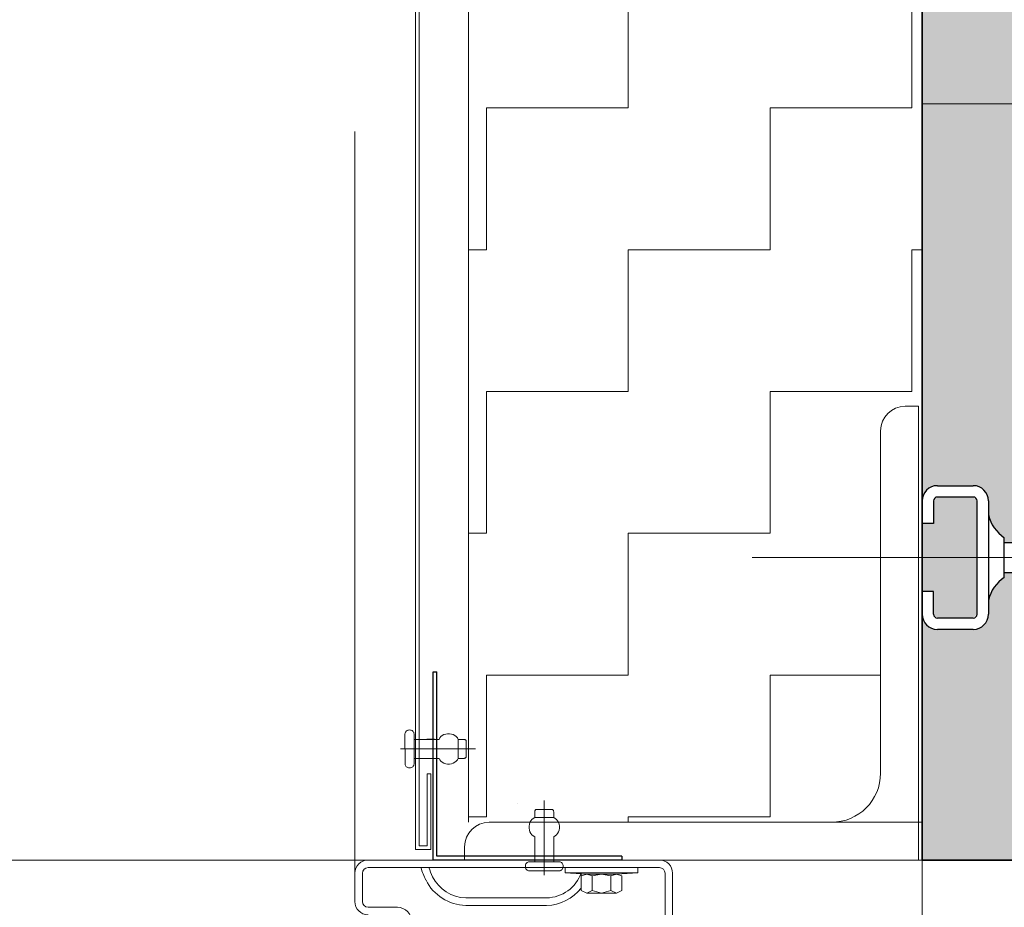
# Model space of a CAD drawing. Header units: metres. Extents: x 1314 to 1415, y -87 to -52.
# Tile 580 of 656: x 1408.377 to 1408.637, y -73.749 to -73.514. Entities that reach past the tile are written whole.
import ezdxf

# ---------------------------------------------------------------- set-up
doc = ezdxf.new("R2010")
doc.units = ezdxf.units.M
doc.header["$PDMODE"] = 65
for name, pattern in [('AUSGEZOGEN', [0]), ('GETRENNT2_S10', [0.045, 0.02, -0.01, 0, -0.005, 0, -0.01]), ('GETRENNT2_S6', [0.11999999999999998, 0.07, -0.01, 0.01, -0.01, 0.01, -0.01]), ('STRICHLINIE2_S3', [0.275, 0.2, -0.07500000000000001])]:
    doc.linetypes.add(name, pattern=pattern)
for name, color, linetype in [('XR$8$_40732', 7, 'Continuous'), ('XR$8$_42143', 7, 'Continuous'), ('XR$8$_42154', 7, 'Continuous')]:
    doc.layers.add(name, color=color, linetype=linetype)
for name, color, linetype, lineweight in [('XR$8$Maßlinie 1_50', 7, 'AUSGEZOGEN', 25), ('XR$8$Muster', 4, 'AUSGEZOGEN', 13), ('XR$8$Möblierung', 4, 'AUSGEZOGEN', 13), ('XR$8$Wand', 1, 'AUSGEZOGEN', 50), ('XR$8$Wand Mauerwerk tr_1', 42, 'AUSGEZOGEN', 18)]:
    doc.layers.add(name, color=color, linetype=linetype, lineweight=lineweight)
doc.styles.add('ARIAL', font='arial.ttf')
doc.dimstyles.new('DIMSTYLE_28', dxfattribs={"dimtxt": 0.04, "dimasz": 0.03, "dimexe": 0, "dimexo": 1e-06, "dimgap": 0.02, "dimtad": 2, "dimdec": 1, "dimlfac": 100, "dimrnd": 0.5, "dimzin": 4, "dimdsep": 46, "dimtxsty": 'ARIAL', "dimblk1": 'ALL_ML_KREIS', "dimblk2": 'ALL_ML_KREIS', "dimsah": 1, "dimcen": 0, "dimse1": 1, "dimse2": 1, "dimclrd": 7, "dimclre": 7, "dimclrt": 7, "dimadec": 0, "dimazin": 0, "dimtfac": 1, "dimtdec": 0, "dimtix": 1, "dimtmove": 2, "dimatfit": 3, "dimfxl": 0, "dimtzin": 0, "dimlwd": 0, "dimlwe": 25, "dimarcsym": 0})

# ---------------------------------------------------------------- blocks, each defined once
blk = doc.blocks.new('COMPLEXOBJECT_31')
at = {"layer": 'XR$8$_40732', "color": 3, "linetype": 'AUSGEZOGEN', "lineweight": 13, "transparency": 33554687}
for p, q in [((1408.610757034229, -73.61636920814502), (1408.614257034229, -73.61636920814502)), ((1408.614257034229, -73.61636920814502), (1408.614257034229, -73.73636920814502)), ((1408.604257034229, -73.71336920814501), (1408.604257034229, -73.62286920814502)), ((1408.500757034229, -73.72636920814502), (1408.591257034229, -73.72636920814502)), ((1408.494257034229, -73.73636920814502), (1408.494257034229, -73.73286920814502)), ((1408.614257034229, -73.73636920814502), (1408.494257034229, -73.73636920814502)), ((1408.544757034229, -73.73636665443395), (1408.525257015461, -73.73636665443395))]:
    blk.add_line(p, q, dxfattribs=at)
for centre, radius, start, end in [((1408.610757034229, -73.62286920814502), 0.006500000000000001, 90, 180), ((1408.591257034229, -73.71336920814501), 0.013, 270, 0), ((1408.500757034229, -73.73286920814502), 0.006500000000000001, 90, 180)]:
    blk.add_arc(centre, radius, start, end, dxfattribs=at)
blk = doc.blocks.new('COMPLEXOBJECT_34')
at = {"color": 7, "linetype": 'AUSGEZOGEN', "lineweight": 25, "transparency": 33554687}
for p, q in [((1408.485962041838, -73.6866182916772), (1408.486960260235, -73.6866182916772)), ((1408.485962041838, -73.73636718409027), (1408.485962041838, -73.6866182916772)), ((1408.486960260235, -73.73536519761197), (1408.486960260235, -73.6866182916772)), ((1408.535848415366, -73.73636718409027), (1408.485962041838, -73.73636718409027)), ((1408.535848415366, -73.73536519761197), (1408.486960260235, -73.73536519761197)), ((1408.535848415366, -73.73536519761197), (1408.535848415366, -73.73636718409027))]:
    blk.add_line(p, q, dxfattribs=at)
blk = doc.blocks.new('COMPLEXOBJECT_35')
at = {"layer": 'XR$8$_42143', "color": 7, "linetype": 'AUSGEZOGEN', "lineweight": 13, "transparency": 33554687}
for p, q in [((1408.481280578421, -73.16660518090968), (1408.481280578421, -73.73360485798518)), ((1408.482278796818, -73.16760711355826), (1408.482278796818, -73.73260653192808)), ((1408.484346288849, -73.71360582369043), (1408.485346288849, -73.71360582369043)), ((1408.484346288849, -73.73260653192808), (1408.484346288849, -73.71360582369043)), ((1408.485347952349, -73.73360485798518), (1408.485347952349, -73.71360582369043)), ((1408.482278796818, -73.73260653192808), (1408.484346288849, -73.73260653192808)), ((1408.481280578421, -73.73360485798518), (1408.485347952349, -73.73360485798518))]:
    blk.add_line(p, q, dxfattribs=at)
blk = doc.blocks.new('ALL_ML_KREIS')
at = {"color": 0, "linetype": 'ByBlock', "lineweight": -2}
for p, q in [((0, -0.5), (0, 0.5)), ((-1, 0), (0.5, 0))]:
    blk.add_line(p, q, dxfattribs=at)
blk.add_circle((0, 0), 0.15, dxfattribs=at)
blk = doc.blocks.new('*D383')
at = {"layer": 'DEFPOINTS', "color": 7, "linetype": 'AUSGEZOGEN', "lineweight": 25, "transparency": 33554687}
for p in [(1408.465268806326, -73.4723452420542), (1408.615268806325, -73.84536920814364), (1408.465268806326, -74.35704428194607)]:
    blk.add_point(p, dxfattribs=at)
at = {"layer": 'XR$8$Maßlinie 1_50', "color": 7, "linetype": 'AUSGEZOGEN', "lineweight": -2, "transparency": 33554687}
blk.add_line((1408.465268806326, -74.35704428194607), (1408.615268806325, -74.35704428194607), dxfattribs=at)
at = {"layer": 'XR$8$Maßlinie 1_50', "color": 7, "linetype": 'AUSGEZOGEN', "lineweight": 25, "transparency": 33554687, "xscale": 0.03, "yscale": 0.03, "zscale": 0.03, "rotation": 180}
blk.add_blockref('ALL_ML_KREIS', (1408.465268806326, -74.35704428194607), dxfattribs=at)
at = {"layer": 'XR$8$Maßlinie 1_50', "color": 7, "linetype": 'AUSGEZOGEN', "lineweight": 25, "transparency": 33554687, "xscale": 0.03, "yscale": 0.03, "zscale": 0.03}
blk.add_blockref('ALL_ML_KREIS', (1408.615268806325, -74.35704428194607), dxfattribs=at)
at = {"layer": 'XR$8$Maßlinie 1_50', "color": 7, "linetype": 'AUSGEZOGEN', "lineweight": 25, "transparency": 33554687, "insert": (1408.53830973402, -74.32636215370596), "char_height": 0.04, "width": 0.16, "attachment_point": 5, "style": 'ARIAL'}
blk.add_mtext('\\A1;{\\A1;{15\\H0.026400;\\S^ ;}}', dxfattribs=at)

msp = doc.modelspace()

# ---------------------------------------------------------------- hatches: boundary and pattern name
at = {"layer": 'XR$8$Muster', "linetype": 'AUSGEZOGEN', "lineweight": 13, "transparency": 33554687}
h = msp.add_hatch(dxfattribs=at)
h.set_pattern_fill('MUSTER', color=4, scale=0.0375, angle=90.00000000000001, style=0, pattern_type=2)
h.set_pattern_definition([(90.00000000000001, (-0.07500000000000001, 0.07499999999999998), (-0.03750000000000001, 0.03749999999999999), [0.0375, -0.0375]), (180, (-0.07500000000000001, 0.07499999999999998), (-0.03750000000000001, -0.03749999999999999), [0.0375, -0.0375])])
h.paths.add_polyline_path([(1408.615268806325, -73.61589163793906), (1408.615268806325, -73.33636920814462), (1408.495268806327, -73.33636920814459), (1408.495268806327, -73.72636920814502), (1408.526988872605, -73.72636920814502), (1408.526988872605, -73.71041954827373), (1408.527568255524, -73.70907387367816), (1408.528645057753, -73.70657289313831), (1408.529440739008, -73.70472484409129), (1408.531961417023, -73.71041954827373), (1408.531961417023, -73.72521909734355), (1408.537133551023, -73.72636920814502), (1408.591257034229, -73.72636920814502), (1408.592824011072, -73.72627442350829), (1408.594368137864, -73.72599145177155), (1408.59586689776, -73.72552441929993), (1408.597298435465, -73.7248801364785), (1408.598641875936, -73.72406799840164), (1408.599877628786, -73.72309984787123), (1408.600987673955, -73.72198980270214), (1408.601955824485, -73.72075404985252), (1408.602767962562, -73.71941060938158), (1408.603412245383, -73.71797907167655), (1408.603879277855, -73.71648031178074), (1408.604162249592, -73.71493618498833), (1408.604257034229, -73.71336920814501), (1408.604257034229, -73.62286920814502), (1408.604478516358, -73.62118688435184), (1408.605127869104, -73.61961920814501), (1408.606160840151, -73.6182730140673), (1408.607507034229, -73.61724004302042), (1408.609074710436, -73.61659069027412), (1408.610757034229, -73.61636920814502), (1408.614257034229, -73.61636920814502)], flags=0)
at = {"layer": 'XR$8$Möblierung', "linetype": 'AUSGEZOGEN', "lineweight": 13, "transparency": 33554687}
for points in [[(1409.239268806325, -73.42836920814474), (1409.241144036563, -73.4319410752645), (1409.241368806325, -73.43207693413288), (1409.241368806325, -73.43236920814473), (1409.293568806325, -73.43236920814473), (1409.293568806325, -73.43111920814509), (1409.294752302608, -73.43020043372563), (1409.295785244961, -73.42911515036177), (1409.296644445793, -73.42788772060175), (1409.297768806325, -73.42562266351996), (1409.297768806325, -73.4213692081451), (1409.29796458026, -73.4201331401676), (1409.298532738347, -73.41901806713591), (1409.299417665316, -73.41813314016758), (1409.300532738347, -73.4175649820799), (1409.301768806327, -73.41736920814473), (1409.311268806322, -73.41736920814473), (1409.312504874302, -73.4175649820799), (1409.313619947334, -73.41813314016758), (1409.314504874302, -73.41901806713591), (1409.31507303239, -73.4201331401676), (1409.315268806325, -73.42136920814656), (1409.315268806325, -73.33636920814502), (1409.080268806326, -73.33636920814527), (1409.074268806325, -73.33636920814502), (1409.056268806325, -73.33636920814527), (1408.615268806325, -73.33636920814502), (1408.615268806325, -73.42136920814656), (1408.61546458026, -73.4201331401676), (1408.616032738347, -73.41901806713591), (1408.616917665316, -73.41813314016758), (1408.618032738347, -73.4175649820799), (1408.619268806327, -73.41736920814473), (1408.628768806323, -73.41736920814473), (1408.630004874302, -73.4175649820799), (1408.631119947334, -73.41813314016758), (1408.632004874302, -73.41901806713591), (1408.63257303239, -73.4201331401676), (1408.632768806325, -73.4213692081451), (1408.632768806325, -73.42562266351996), (1408.633893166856, -73.42788772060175), (1408.634752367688, -73.42911515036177), (1408.635785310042, -73.43020043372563), (1408.636968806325, -73.43111920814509), (1408.636968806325, -73.43236920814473), (1408.689168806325, -73.43236920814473), (1408.689168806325, -73.43207693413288), (1408.689393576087, -73.4319410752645), (1408.691268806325, -73.42836920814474), (1408.691268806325, -73.42764211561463), (1408.693168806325, -73.42764211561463), (1408.693168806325, -73.44509630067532), (1408.691268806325, -73.44509630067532), (1408.691268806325, -73.44436920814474), (1408.689393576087, -73.44079734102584), (1408.689168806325, -73.44066148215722), (1408.689168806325, -73.44036920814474), (1408.636968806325, -73.44036920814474), (1408.636968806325, -73.44161920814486), (1408.635785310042, -73.44253798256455), (1408.634752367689, -73.44362326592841), (1408.633893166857, -73.44485069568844), (1408.632768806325, -73.4471157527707), (1408.632768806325, -73.45136920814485), (1408.63257303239, -73.45260527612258), (1408.632004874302, -73.45372034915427), (1408.631119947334, -73.45460527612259), (1408.630004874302, -73.45517343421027), (1408.628768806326, -73.45536920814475), (1408.619268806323, -73.45536920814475), (1408.618032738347, -73.45517343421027), (1408.616917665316, -73.45460527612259), (1408.616032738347, -73.45372034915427), (1408.61546458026, -73.45260527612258), (1408.615268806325, -73.45136920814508), (1408.615268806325, -73.64136920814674), (1408.61546458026, -73.64013314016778), (1408.616032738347, -73.6390180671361), (1408.616917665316, -73.63813314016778), (1408.618032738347, -73.6375649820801), (1408.619268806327, -73.63736920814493), (1408.628768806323, -73.63736920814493), (1408.630004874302, -73.6375649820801), (1408.631119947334, -73.63813314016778), (1408.632004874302, -73.6390180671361), (1408.63257303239, -73.64013314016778), (1408.632768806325, -73.64136920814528), (1408.632768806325, -73.64562266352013), (1408.633893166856, -73.64788772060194), (1408.634752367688, -73.64911515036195), (1408.635785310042, -73.65020043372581), (1408.636968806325, -73.65111920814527), (1408.636968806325, -73.65236920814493), (1408.689168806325, -73.65236920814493), (1408.689168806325, -73.65207693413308), (1408.689393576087, -73.6519410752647), (1408.691268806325, -73.64836920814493), (1408.691268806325, -73.64764211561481), (1408.693168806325, -73.64764211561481), (1408.693168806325, -73.6650963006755), (1408.691268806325, -73.6650963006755), (1408.691268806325, -73.66436920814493), (1408.689393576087, -73.66079734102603), (1408.689168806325, -73.66066148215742), (1408.689168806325, -73.66036920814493), (1408.636968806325, -73.66036920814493), (1408.636968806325, -73.66161920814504), (1408.635785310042, -73.66253798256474), (1408.634752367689, -73.6636232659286), (1408.633893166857, -73.66485069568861), (1408.632768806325, -73.66711575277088), (1408.632768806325, -73.67136920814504), (1408.63257303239, -73.67260527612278), (1408.632004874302, -73.67372034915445), (1408.631119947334, -73.67460527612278), (1408.630004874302, -73.67517343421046), (1408.628768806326, -73.67536920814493), (1408.619268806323, -73.67536920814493), (1408.618032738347, -73.67517343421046), (1408.616917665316, -73.67460527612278), (1408.616032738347, -73.67372034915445), (1408.61546458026, -73.67260527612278), (1408.615268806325, -73.67136920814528), (1408.615268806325, -73.73636920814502), (1409.315268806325, -73.73636920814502), (1409.315268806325, -73.67136920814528), (1409.31507303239, -73.67260527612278), (1409.314504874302, -73.67372034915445), (1409.313619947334, -73.67460527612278), (1409.312504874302, -73.67517343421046), (1409.311268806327, -73.67536920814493), (1409.301768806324, -73.67536920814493), (1409.300532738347, -73.67517343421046), (1409.299417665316, -73.67460527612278), (1409.298532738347, -73.67372034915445), (1409.29796458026, -73.67260527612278), (1409.297768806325, -73.67136920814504), (1409.297768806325, -73.66711575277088), (1409.296644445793, -73.66485069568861), (1409.295785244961, -73.6636232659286), (1409.294752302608, -73.66253798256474), (1409.293568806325, -73.66161920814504), (1409.293568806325, -73.66036920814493), (1409.241368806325, -73.66036920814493), (1409.241368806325, -73.66066148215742), (1409.241144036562, -73.66079734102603), (1409.239268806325, -73.66436920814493), (1409.239268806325, -73.6650963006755), (1409.237368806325, -73.6650963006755), (1409.237368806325, -73.64764211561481), (1409.239268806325, -73.64764211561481), (1409.239268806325, -73.64836920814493), (1409.241144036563, -73.6519410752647), (1409.241368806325, -73.65207693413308), (1409.241368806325, -73.65236920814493), (1409.293568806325, -73.65236920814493), (1409.293568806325, -73.65111920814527), (1409.294752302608, -73.65020043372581), (1409.295785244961, -73.64911515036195), (1409.296644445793, -73.64788772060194), (1409.297768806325, -73.64562266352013), (1409.297768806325, -73.64136920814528), (1409.29796458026, -73.64013314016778), (1409.298532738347, -73.6390180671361), (1409.299417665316, -73.63813314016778), (1409.300532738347, -73.6375649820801), (1409.301768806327, -73.63736920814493), (1409.311268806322, -73.63736920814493), (1409.312504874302, -73.6375649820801), (1409.313619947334, -73.63813314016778), (1409.314504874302, -73.6390180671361), (1409.31507303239, -73.64013314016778), (1409.315268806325, -73.64136920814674), (1409.315268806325, -73.45136920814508), (1409.31507303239, -73.45260527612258), (1409.314504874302, -73.45372034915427), (1409.313619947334, -73.45460527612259), (1409.312504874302, -73.45517343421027), (1409.311268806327, -73.45536920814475), (1409.301768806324, -73.45536920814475), (1409.300532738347, -73.45517343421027), (1409.299417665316, -73.45460527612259), (1409.298532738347, -73.45372034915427), (1409.29796458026, -73.45260527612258), (1409.297768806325, -73.45136920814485), (1409.297768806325, -73.4471157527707), (1409.296644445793, -73.44485069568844), (1409.295785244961, -73.44362326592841), (1409.294752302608, -73.44253798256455), (1409.293568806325, -73.44161920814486), (1409.293568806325, -73.44036920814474), (1409.241368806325, -73.44036920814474), (1409.241368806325, -73.44066148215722), (1409.241144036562, -73.44079734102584), (1409.239268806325, -73.44436920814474), (1409.239268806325, -73.44509630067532), (1409.237368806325, -73.44509630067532), (1409.237368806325, -73.42764211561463), (1409.239268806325, -73.42764211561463)], [(1408.619268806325, -73.64036920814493), (1408.618268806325, -73.64136920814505), (1408.618268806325, -73.64736920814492), (1408.615268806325, -73.64736920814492), (1408.615268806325, -73.66536920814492), (1408.618268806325, -73.66536920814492), (1408.618268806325, -73.6713692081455), (1408.619268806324, -73.67236920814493), (1408.628768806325, -73.67236920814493), (1408.629768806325, -73.67136920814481), (1408.629768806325, -73.6413692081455), (1408.628768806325, -73.64036920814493)]]:
    msp.add_hatch(color=8, dxfattribs=at).paths.add_polyline_path(points)

# ---------------------------------------------------------------- linework, layer by layer
at = {"transparency": 33554687}
for p, q in [((1408.619268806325, -73.63736920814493), (1408.628768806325, -73.63736920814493)), ((1408.615268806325, -73.64136920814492), (1408.615268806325, -73.64736920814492)), ((1408.618268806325, -73.64136920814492), (1408.618268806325, -73.64736920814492)), ((1408.628768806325, -73.64036920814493), (1408.619268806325, -73.64036920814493)), ((1408.629768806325, -73.67136920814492), (1408.629768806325, -73.64136920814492)), ((1408.632768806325, -73.64136920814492), (1408.632768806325, -73.67136920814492)), ((1408.618268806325, -73.64736920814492), (1408.615268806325, -73.64736920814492)), ((1408.636968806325, -73.66161920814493), (1408.636968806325, -73.65111920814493)), ((1408.636968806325, -73.65236920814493), (1408.688685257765, -73.65236920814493)), ((1408.636968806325, -73.66036920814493), (1408.688685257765, -73.66036920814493)), ((1408.615268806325, -73.67136920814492), (1408.615268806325, -73.66536920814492)), ((1408.618268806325, -73.66536920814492), (1408.615268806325, -73.66536920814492)), ((1408.618268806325, -73.67136920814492), (1408.618268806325, -73.66536920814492)), ((1408.628768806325, -73.67236920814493), (1408.619268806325, -73.67236920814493)), ((1408.628768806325, -73.67536920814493), (1408.619268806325, -73.67536920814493))]:
    msp.add_line(p, q, dxfattribs=at)
at = {"color": 7, "linetype": 'AUSGEZOGEN', "lineweight": 13, "transparency": 33554687}
for p, q in [((1408.478518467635, -73.70297660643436), (1408.478543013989, -73.70278260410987)), ((1408.478518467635, -73.70297660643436), (1408.478521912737, -73.71097764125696)), ((1408.478543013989, -73.70278260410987), (1408.478610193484, -73.70259215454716)), ((1408.478610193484, -73.70259215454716), (1408.478719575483, -73.7024192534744)), ((1408.478719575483, -73.7024192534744), (1408.478867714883, -73.70226756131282)), ((1408.478867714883, -73.70226756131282), (1408.479051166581, -73.7021440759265)), ((1408.479051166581, -73.7021440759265), (1408.479259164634, -73.70205235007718)), ((1408.479259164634, -73.70205235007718), (1408.479484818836, -73.70199593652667)), ((1408.479484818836, -73.70199593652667), (1408.47971779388, -73.7019747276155)), ((1408.47971779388, -73.7019747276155), (1408.479950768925, -73.70199593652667)), ((1408.479950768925, -73.70199593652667), (1408.480176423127, -73.70205235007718)), ((1408.480176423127, -73.70205235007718), (1408.48038442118, -73.7021440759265)), ((1408.48038442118, -73.7021440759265), (1408.480567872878, -73.70226756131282)), ((1408.480567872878, -73.70226756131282), (1408.480716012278, -73.7024192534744)), ((1408.480716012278, -73.7024192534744), (1408.480825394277, -73.70259215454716)), ((1408.480825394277, -73.70259215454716), (1408.480896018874, -73.7027790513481)), ((1408.480896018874, -73.7027790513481), (1408.480917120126, -73.70297660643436)), ((1408.480917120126, -73.7044759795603), (1408.480917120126, -73.70297660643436)), ((1408.487729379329, -73.70408086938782), (1408.488018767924, -73.70373162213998)), ((1408.488018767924, -73.70373162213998), (1408.488385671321, -73.70343179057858)), ((1408.488385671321, -73.70343179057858), (1408.488812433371, -73.70319892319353)), ((1408.488812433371, -73.70319892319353), (1408.489285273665, -73.70303668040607)), ((1408.489285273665, -73.70303668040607), (1408.489789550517, -73.70295550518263)), ((1408.489789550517, -73.70295550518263), (1408.490301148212, -73.70295550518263)), ((1408.490301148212, -73.70295550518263), (1408.490801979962, -73.70303668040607)), ((1408.490801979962, -73.70303668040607), (1408.491274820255, -73.70319892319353)), ((1408.491274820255, -73.70319892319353), (1408.491705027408, -73.70343179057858)), ((1408.491705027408, -73.70343179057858), (1408.492071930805, -73.70373162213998)), ((1408.492071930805, -73.70373162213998), (1408.4923613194, -73.70408086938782)), ((1408.480917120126, -73.7044759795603), (1408.487524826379, -73.70447242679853)), ((1408.480917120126, -73.7044759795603), (1408.480920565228, -73.7094748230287)), ((1408.487524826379, -73.70447242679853), (1408.487729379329, -73.70408086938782)), ((1408.4923613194, -73.70408086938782), (1408.49256587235, -73.70447242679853)), ((1408.494125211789, -73.70447242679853), (1408.49256587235, -73.70447242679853)), ((1408.49256587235, -73.70447242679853), (1408.49256587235, -73.70947127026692)), ((1408.494125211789, -73.70447242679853), (1408.494241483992, -73.7044829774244)), ((1408.494241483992, -73.7044829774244), (1408.494354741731, -73.70451129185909)), ((1408.494354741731, -73.70451129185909), (1408.494456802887, -73.70455715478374)), ((1408.494456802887, -73.70455715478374), (1408.494548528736, -73.70461712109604)), ((1408.494548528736, -73.70461712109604), (1408.494622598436, -73.70469463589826)), ((1408.494622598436, -73.70469463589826), (1408.494679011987, -73.70477936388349)), ((1408.494679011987, -73.70477936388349), (1408.494714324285, -73.70487464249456)), ((1408.494714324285, -73.70487464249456), (1408.49472509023, -73.70497336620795)), ((1408.494728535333, -73.7089703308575), (1408.49472509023, -73.70497336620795)), ((1408.477318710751, -73.70697712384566), (1408.497123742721, -73.70697012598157)), ((1408.494626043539, -73.70924906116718), (1408.494551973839, -73.70932668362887)), ((1408.494679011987, -73.70916444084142), (1408.494626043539, -73.70924906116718)), ((1408.494714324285, -73.70906916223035), (1408.494679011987, -73.70916444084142)), ((1408.494728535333, -73.7089703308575), (1408.494714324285, -73.70906916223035)), ((1408.478543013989, -73.71117175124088), (1408.478521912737, -73.71097764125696)), ((1408.478613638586, -73.71135864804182), (1408.478543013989, -73.71117175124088)), ((1408.478723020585, -73.71153154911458), (1408.478613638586, -73.71135864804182)), ((1408.478871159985, -73.71168324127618), (1408.478723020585, -73.71153154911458)), ((1408.479054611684, -73.7118067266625), (1408.478871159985, -73.71168324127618)), ((1408.479262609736, -73.71189845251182), (1408.479054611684, -73.7118067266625)), ((1408.48038829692, -73.7118067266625), (1408.480179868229, -73.71189845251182)), ((1408.480571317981, -73.71168324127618), (1408.48038829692, -73.7118067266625)), ((1408.480719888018, -73.71153154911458), (1408.480571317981, -73.71168324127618)), ((1408.480829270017, -73.71135864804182), (1408.480719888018, -73.71153154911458)), ((1408.480899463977, -73.71117175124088), (1408.480829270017, -73.71135864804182)), ((1408.480920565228, -73.71097419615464), (1408.480899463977, -73.71117175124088)), ((1408.480920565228, -73.71097419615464), (1408.480920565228, -73.7094748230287)), ((1408.480920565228, -73.7094748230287), (1408.487528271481, -73.7094748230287)), ((1408.487729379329, -73.70986638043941), (1408.487528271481, -73.7094748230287)), ((1408.488018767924, -73.71021562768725), (1408.487729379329, -73.70986638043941)), ((1408.488385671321, -73.7105155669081), (1408.488018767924, -73.71021562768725)), ((1408.488815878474, -73.71074832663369), (1408.488385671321, -73.7105155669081)), ((1408.489288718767, -73.71091067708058), (1408.488815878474, -73.71074832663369)), ((1408.489792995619, -73.71099174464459), (1408.489288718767, -73.71091067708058)), ((1408.490304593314, -73.71099174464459), (1408.489792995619, -73.71099174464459)), ((1408.490805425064, -73.71090712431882), (1408.490304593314, -73.71099174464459)), ((1408.491278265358, -73.71074832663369), (1408.490805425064, -73.71090712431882)), ((1408.491705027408, -73.71051201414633), (1408.491278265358, -73.71074832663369)), ((1408.492071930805, -73.71021562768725), (1408.491705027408, -73.71051201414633)), ((1408.492364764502, -73.70986293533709), (1408.492071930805, -73.71021562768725)), ((1408.49256587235, -73.70947127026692), (1408.492364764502, -73.70986293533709)), ((1408.49256587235, -73.70947127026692), (1408.494125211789, -73.70947127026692)), ((1408.494245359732, -73.70946071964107), (1408.494125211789, -73.70947127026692)), ((1408.494354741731, -73.7094325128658), (1408.494245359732, -73.70946071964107)), ((1408.494460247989, -73.70938664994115), (1408.494354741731, -73.7094325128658)), ((1408.494551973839, -73.70932668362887), (1408.494460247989, -73.70938664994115)), ((1408.479488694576, -73.71195841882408), (1408.479262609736, -73.71189845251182)), ((1408.479721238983, -73.71197607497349), (1408.479488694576, -73.71195841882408)), ((1408.479954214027, -73.71195486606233), (1408.479721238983, -73.71197607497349)), ((1408.480179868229, -73.71189845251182), (1408.479954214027, -73.71195486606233)), ((1408.508275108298, -73.72140230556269), (1408.508275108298, -73.72140230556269)), ((1408.515337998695, -73.74040290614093), (1408.515330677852, -73.72059798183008)), ((1408.512832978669, -73.7235965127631), (1408.512840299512, -73.72348013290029)), ((1408.512832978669, -73.7235965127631), (1408.512832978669, -73.7251594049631)), ((1408.512840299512, -73.72348013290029), (1408.512871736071, -73.72336730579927)), ((1408.512871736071, -73.72336730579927), (1408.512917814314, -73.72326492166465)), ((1408.512917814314, -73.72326492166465), (1408.512977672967, -73.72317319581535)), ((1408.512977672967, -73.72317319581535), (1408.513055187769, -73.72309912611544)), ((1408.513055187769, -73.72309912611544), (1408.513140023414, -73.72304271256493)), ((1408.513140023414, -73.72304271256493), (1408.513235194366, -73.7230109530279)), ((1408.513235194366, -73.7230109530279), (1408.513330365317, -73.72299684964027)), ((1408.517330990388, -73.72299684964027), (1408.513330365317, -73.72299684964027)), ((1408.517330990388, -73.72299684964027), (1408.51743003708, -73.72300740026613)), ((1408.51743003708, -73.72300740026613), (1408.517525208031, -73.72304271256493)), ((1408.517525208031, -73.72304271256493), (1408.517609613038, -73.72309557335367)), ((1408.517609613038, -73.72309557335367), (1408.517687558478, -73.72317319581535)), ((1408.517687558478, -73.72317319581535), (1408.517747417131, -73.7232613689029)), ((1408.517747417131, -73.7232613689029), (1408.517793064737, -73.72336730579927)), ((1408.517793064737, -73.72336730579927), (1408.517821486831, -73.72348013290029)), ((1408.517821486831, -73.72348013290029), (1408.517831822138, -73.7235965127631)), ((1408.517831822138, -73.72515585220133), (1408.517831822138, -73.7235965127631)), ((1408.511316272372, -73.72742423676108), (1408.511397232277, -73.72691974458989)), ((1408.511316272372, -73.72793572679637), (1408.511316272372, -73.72742423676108)), ((1408.511397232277, -73.72691974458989), (1408.511559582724, -73.72644701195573)), ((1408.511559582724, -73.72644701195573), (1408.511792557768, -73.72601658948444)), ((1408.511792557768, -73.72601658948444), (1408.512088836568, -73.72565323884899)), ((1408.512088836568, -73.72565323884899), (1408.512441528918, -73.72536040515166)), ((1408.512441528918, -73.72536040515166), (1408.512832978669, -73.7251594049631)), ((1408.512832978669, -73.7251594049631), (1408.517831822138, -73.72515585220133)), ((1408.517831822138, -73.72515585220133), (1408.518223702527, -73.72536040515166)), ((1408.518223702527, -73.72536040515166), (1408.518576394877, -73.72564968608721)), ((1408.518576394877, -73.72564968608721), (1408.518872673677, -73.72601658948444)), ((1408.518872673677, -73.72601658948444), (1408.519109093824, -73.72644345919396)), ((1408.519109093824, -73.72644345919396), (1408.519267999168, -73.72691619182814)), ((1408.519267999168, -73.72691619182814), (1408.519352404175, -73.72742068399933)), ((1408.519352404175, -73.72742068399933), (1408.519352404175, -73.7279321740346)), ((1408.511397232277, -73.72843666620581), (1408.511316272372, -73.72793572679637)), ((1408.511559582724, -73.72890939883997), (1408.511397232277, -73.72843666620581)), ((1408.511792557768, -73.72933982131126), (1408.511559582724, -73.72890939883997)), ((1408.51209228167, -73.72970317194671), (1408.511792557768, -73.72933982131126)), ((1408.512441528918, -73.72999600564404), (1408.51209228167, -73.72970317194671)), ((1408.512832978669, -73.7301970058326), (1408.512441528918, -73.72999600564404)), ((1408.518227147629, -73.72999245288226), (1408.517831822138, -73.7301970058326)), ((1408.518576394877, -73.72970317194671), (1408.518227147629, -73.72999245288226)), ((1408.518872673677, -73.72933626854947), (1408.518576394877, -73.72970317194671)), ((1408.519109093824, -73.72890584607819), (1408.518872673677, -73.72933626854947)), ((1408.519267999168, -73.72843311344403), (1408.519109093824, -73.72890584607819)), ((1408.519352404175, -73.7279321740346), (1408.519267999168, -73.72843311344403)), ((1408.51283685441, -73.73680460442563), (1408.512832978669, -73.7301970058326)), ((1408.517835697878, -73.73680105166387), (1408.517831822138, -73.7301970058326)), ((1408.510335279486, -73.73800403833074), (1408.510352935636, -73.73777117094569)), ((1408.510352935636, -73.73777117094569), (1408.510413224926, -73.73754540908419)), ((1408.510413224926, -73.73754540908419), (1408.510504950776, -73.73733730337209)), ((1408.510504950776, -73.73733730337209), (1408.510628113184, -73.73715740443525)), ((1408.510628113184, -73.73715740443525), (1408.510780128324, -73.73700571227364)), ((1408.510780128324, -73.73700571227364), (1408.510952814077, -73.73689633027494)), ((1408.510952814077, -73.73689633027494), (1408.511139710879, -73.73682925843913)), ((1408.511139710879, -73.73682925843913), (1408.511337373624, -73.73680460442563)), ((1408.51283685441, -73.73680460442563), (1408.511337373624, -73.73680460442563)), ((1408.51283685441, -73.73680460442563), (1408.517835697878, -73.73680105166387)), ((1408.519334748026, -73.73680105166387), (1408.517835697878, -73.73680105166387)), ((1408.519334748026, -73.73680105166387), (1408.519528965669, -73.73682570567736)), ((1408.519528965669, -73.73682570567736), (1408.519719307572, -73.73689277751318)), ((1408.519719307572, -73.73689277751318), (1408.519892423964, -73.73700215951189)), ((1408.519892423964, -73.73700215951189), (1408.520044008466, -73.73715385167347)), ((1408.520044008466, -73.73715385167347), (1408.520167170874, -73.73733375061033)), ((1408.520167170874, -73.73733375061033), (1408.520258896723, -73.73754185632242)), ((1408.520258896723, -73.73754185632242), (1408.520315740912, -73.73776761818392)), ((1408.520315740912, -73.73776761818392), (1408.520336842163, -73.73800048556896)), ((1408.510356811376, -73.73824035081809), (1408.510335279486, -73.73800403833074)), ((1408.510413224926, -73.73846266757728), (1408.510356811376, -73.73824035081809)), ((1408.510504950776, -73.73867077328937), (1408.510413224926, -73.73846266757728)), ((1408.510628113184, -73.738854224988), (1408.510504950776, -73.73867077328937)), ((1408.510780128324, -73.73900236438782), (1408.510628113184, -73.738854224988)), ((1408.510952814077, -73.73911174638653), (1408.510780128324, -73.73900236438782)), ((1408.511139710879, -73.73918226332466), (1408.510952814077, -73.73911174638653)), ((1408.511337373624, -73.73920347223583), (1408.511139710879, -73.73918226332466)), ((1408.511337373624, -73.73920347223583), (1408.519334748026, -73.73919991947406)), ((1408.519532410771, -73.73917881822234), (1408.519334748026, -73.73919991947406)), ((1408.519719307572, -73.73910819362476), (1408.519532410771, -73.73917881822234)), ((1408.519892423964, -73.73899891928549), (1408.519719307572, -73.73910819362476)), ((1408.520044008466, -73.73885067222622), (1408.519892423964, -73.73899891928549)), ((1408.520167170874, -73.73866722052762), (1408.520044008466, -73.73885067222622)), ((1408.520258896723, -73.7384591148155), (1408.520167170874, -73.73866722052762)), ((1408.520315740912, -73.73823335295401), (1408.520258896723, -73.7384591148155)), ((1408.520336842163, -73.73800048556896), (1408.520315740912, -73.73823335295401)), ((1408.520848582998, -73.73836665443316), (1408.520848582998, -73.73979033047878)), ((1408.540057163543, -73.73836665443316), (1408.520848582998, -73.73836665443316)), ((1408.526570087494, -73.74014452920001), (1408.520848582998, -73.73979033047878)), ((1408.540057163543, -73.73979033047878), (1408.520848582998, -73.73979033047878)), ((1408.525139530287, -73.74442207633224), (1408.525139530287, -73.73977449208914)), ((1408.534403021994, -73.74014452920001), (1408.526570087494, -73.74014452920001)), ((1408.532973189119, -73.74442207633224), (1408.532973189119, -73.74050560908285)), ((1408.534403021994, -73.74014452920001), (1408.540057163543, -73.73979033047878)), ((1408.535833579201, -73.74050560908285), (1408.535833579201, -73.74442207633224)), ((1408.540057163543, -73.73836665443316), (1408.540057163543, -73.73979033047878)), ((1408.526570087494, -73.74513047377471), (1408.534403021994, -73.74513047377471)), ((1408.530452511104, -73.74513047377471), (1408.528000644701, -73.74442207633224)), ((1408.532973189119, -73.74442207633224), (1408.530452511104, -73.74513047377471))]:
    msp.add_line(p, q, dxfattribs=at)
at = {"color": 7, "linetype": 'AUSGEZOGEN', "lineweight": 35, "transparency": 33554687}
msp.add_lwpolyline([(1408.615268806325, -73.33636920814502), (1409.315268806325, -73.33636920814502), (1409.315268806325, -73.73636920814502), (1408.615268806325, -73.73636920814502), (1408.615268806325, -73.33636920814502)], close=True, dxfattribs=at)
at = {"color": 7, "linetype": 'AUSGEZOGEN', "lineweight": 13, "transparency": 33554687}
for points in [[(1408.525139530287, -73.74050560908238), (1408.526570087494, -73.74014452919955), (1408.528000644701, -73.74050560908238), (1408.528000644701, -73.74442207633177)], [(1408.528000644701, -73.74050560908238), (1408.530452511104, -73.74014452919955), (1408.532973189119, -73.74050560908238), (1408.534403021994, -73.74014452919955), (1408.535833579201, -73.74050560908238)], [(1408.528000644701, -73.74442207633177), (1408.526570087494, -73.74513047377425), (1408.525139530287, -73.74442207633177)], [(1408.535833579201, -73.74442207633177), (1408.534403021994, -73.74513047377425), (1408.532973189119, -73.74442207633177)]]:
    msp.add_lwpolyline(points, dxfattribs=at)
at = {"transparency": 33554687}
for centre, radius, start, end in [((1408.619268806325, -73.64136920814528), 0.004, 90, 180), ((1408.628768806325, -73.64136920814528), 0.004, 0, 90), ((1408.619268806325, -73.64136920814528), 0.001, 90, 180), ((1408.628768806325, -73.64136920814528), 0.001, 0, 90), ((1408.642492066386, -73.64278292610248), 0.01, 193.5107739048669, 236.4732664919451), ((1408.642492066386, -73.66995549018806), 0.01, 123.5267335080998, 166.4892260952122), ((1408.619268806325, -73.67136920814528), 0.004, 180, 270), ((1408.619268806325, -73.67136920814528), 0.001, 180, 270), ((1408.628768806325, -73.67136920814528), 0.004, 270, 0), ((1408.628768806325, -73.67136920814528), 0.001, 270, 0)]:
    msp.add_arc(centre, radius, start, end, dxfattribs=at)
at = {"layer": 'XR$8$_40732', "color": 3, "linetype": 'AUSGEZOGEN', "lineweight": 13, "transparency": 33554687}
for p, q in [((1408.526268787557, -73.7363666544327), (1408.468768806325, -73.7363666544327)), ((1408.545768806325, -73.7363666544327), (1408.526268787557, -73.7363666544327)), ((1408.465268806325, -73.74476665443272), (1408.465268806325, -73.7398666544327)), ((1408.467268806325, -73.7398666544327), (1408.467268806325, -73.7473666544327)), ((1408.482731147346, -73.7383666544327), (1408.468768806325, -73.7383666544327)), ((1408.484831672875, -73.7383666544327), (1408.482731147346, -73.7383666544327)), ((1408.525705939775, -73.7383666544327), (1408.484831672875, -73.7383666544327)), ((1408.545768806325, -73.7383666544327), (1408.527806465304, -73.7383666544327)), ((1408.547268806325, -73.8463666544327), (1408.547268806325, -73.7398666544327)), ((1408.549268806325, -73.7398666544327), (1408.549268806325, -73.8463666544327)), ((1408.465268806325, -73.7473666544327), (1408.465268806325, -73.74476665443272)), ((1408.494574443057, -73.7463666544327), (1408.515963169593, -73.7463666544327)), ((1408.476518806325, -73.7488666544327), (1408.468768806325, -73.7488666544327)), ((1408.494574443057, -73.7483666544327), (1408.505268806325, -73.7483666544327)), ((1408.505268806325, -73.7483666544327), (1408.515963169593, -73.7483666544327))]:
    msp.add_line(p, q, dxfattribs=at)
for centre, radius, start, end in [((1408.468768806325, -73.7398666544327), 0.0035, 90, 180), ((1408.545768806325, -73.7398666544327), 0.0035, 0, 90), ((1408.468768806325, -73.7398666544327), 0.0015, 90, 180), ((1408.503776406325, -73.73195595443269), 0.02199999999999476, 196.9415183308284, 206.1558692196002), ((1408.503776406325, -73.73195595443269), 0.01999999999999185, 198.6952824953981, 206.1558692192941), ((1408.515737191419, -73.73636920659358), 0.009999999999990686, 271.2948338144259, 340.0908742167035), ((1408.545768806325, -73.7398666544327), 0.0015, 0, 90), ((1408.494845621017, -73.73636971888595), 0.01199999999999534, 206.1558692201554, 268.705110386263), ((1408.494800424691, -73.73636920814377), 0.009999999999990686, 206.1558692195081, 268.7051103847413), ((1408.515691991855, -73.73636971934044), 0.01199999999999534, 271.2948877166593, 321.9334264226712), ((1408.468768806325, -73.7473666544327), 0.0035, 180, 270), ((1408.468768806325, -73.7473666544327), 0.0015, 180, 270), ((1408.476518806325, -73.7526166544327), 0.00375, 0, 90)]:
    msp.add_arc(centre, radius, start, end, dxfattribs=at)
at = {"layer": 'XR$8$_42143', "color": 7, "linetype": 'AUSGEZOGEN', "lineweight": 13, "transparency": 33554687}
for p, q in [((1408.486280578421, -73.70436920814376), (1408.484280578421, -73.70436920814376)), ((1408.581280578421, -73.72636920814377), (1408.615268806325, -73.72636920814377)), ((1408.501280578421, -73.73636920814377), (1407.991280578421, -73.73636920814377))]:
    msp.add_line(p, q, dxfattribs=at)
at = {"layer": 'XR$8$_42154', "color": 7, "linetype": 'STRICHLINIE2_S3', "lineweight": 13, "transparency": 33554687}
msp.add_line((1408.465268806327, -72.94371841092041), (1408.46526880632, -74.41504428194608), dxfattribs=at)
at = {"layer": 'XR$8$Möblierung', "color": 4, "linetype": 'GETRENNT2_S6', "lineweight": 18, "transparency": 33554687}
msp.add_line((1408.615268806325, -73.53636920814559), (1409.315268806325, -73.53636920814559), dxfattribs=at)
at = {"layer": 'XR$8$Wand', "color": 4, "linetype": 'AUSGEZOGEN', "lineweight": 13, "transparency": 33554687}
msp.add_line((1408.495268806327, -73.33636920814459), (1408.495268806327, -73.72636920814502), dxfattribs=at)
at = {"layer": 'XR$8$Wand Mauerwerk tr_1', "color": 7, "linetype": 'GETRENNT2_S10', "lineweight": 13, "transparency": 33554687}
for p, q in [((1408.570268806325, -73.65636920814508), (1408.828083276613, -73.65636920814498)), ((1408.615268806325, -73.73636920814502), (1408.615268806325, -74.41799214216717))]:
    msp.add_line(p, q, dxfattribs=at)
at = {"layer": 'XR$8$Wand Mauerwerk tr_1', "color": 7, "linetype": 'AUSGEZOGEN', "lineweight": 18, "transparency": 33554687}
msp.add_line((1408.571280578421, -73.73636920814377), (1408.615268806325, -73.73636920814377), dxfattribs=at)

# ---------------------------------------------------------------- block references
at = {"color": 7, "linetype": 'AUSGEZOGEN', "lineweight": 25, "transparency": 33554687}
msp.add_blockref('COMPLEXOBJECT_34', (0, 0), dxfattribs=at)
at = {"layer": 'XR$8$_40732', "color": 3, "linetype": 'AUSGEZOGEN', "lineweight": 13, "transparency": 33554687}
msp.add_blockref('COMPLEXOBJECT_31', (0, 0), dxfattribs=at)
at = {"layer": 'XR$8$_42143', "color": 7, "linetype": 'AUSGEZOGEN', "lineweight": 13, "transparency": 33554687}
msp.add_blockref('COMPLEXOBJECT_35', (0, 0), dxfattribs=at)

# ---------------------------------------------------------------- dimensions: what is measured, and where the dimension line sits
at = {"layer": 'XR$8$Maßlinie 1_50', "color": 7, "linetype": 'AUSGEZOGEN', "lineweight": 25, "transparency": 33554687}
dim = msp.add_linear_dim(base=(1408.615268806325, -74.35704428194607), p1=(1408.465268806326, -73.4723462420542), p2=(1408.615268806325, -73.84537020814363), dimstyle='DIMSTYLE_28', override={"dimpost": '<>', "dimclrd": 7, "dimclre": 7, "dimclrt": 7, "dimlwd": 0, "dimlwe": 25}, dxfattribs=at)
dim.commit()
dim.dimension.update_dxf_attribs({"geometry": '*D383', "text_midpoint": (1408.53830973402, -74.32636215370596), "dimtype": 160})

doc.saveas('drawing.dxf')
